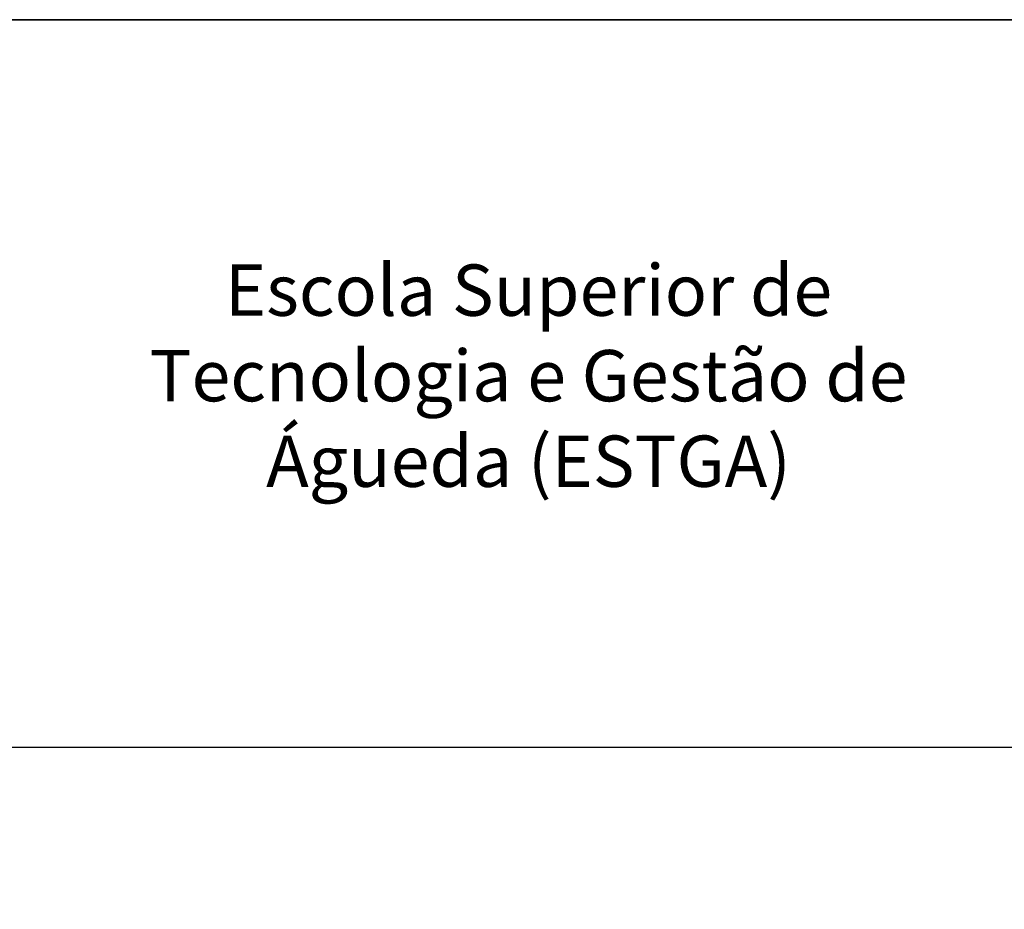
# Model space of a CAD drawing. Header units: millimetres. Extents: x -559 to 10735, y -2326 to 222.
# Tile 411 of 656: x 2648.9 to 2652.26, y -1807.16 to -1804.13. Entities that reach past the tile are written whole.
import ezdxf

# ---------------------------------------------------------------- set-up
doc = ezdxf.new("R2010")
doc.units = ezdxf.units.MM
doc.header["$LTSCALE"] = 4
doc.layers.add('Modelo', color=251, linetype='Continuous')
doc.layers.add('Texto Cabeçalho', color=3, linetype='Continuous')

msp = doc.modelspace()

# ---------------------------------------------------------------- linework, layer by layer
at = {"layer": 'Modelo'}
msp.add_line((2645.1984, -1806.6088), (2663.1538, -1806.6088), dxfattribs=at)
msp.add_line((2645.1984, -1806.6088), (2663.1538, -1806.6088), dxfattribs=at)
for points in [[(2610.6246, -1804.1256), (2663.1538, -1804.1256), (2663.1538, -1808.71), (2610.6246, -1808.71)], [(2663.1538, -1804.1256), (2610.6246, -1804.1256), (2610.6246, -1808.71), (2663.1538, -1808.71)], [(2610.6246, -1804.1256), (2663.1538, -1804.1256), (2663.1538, -1808.71), (2610.6246, -1808.71)], [(2663.1538, -1804.1256), (2610.6246, -1804.1256), (2610.6246, -1808.71), (2663.1538, -1808.71)]]:
    msp.add_lwpolyline(points, close=True, dxfattribs=at)

# ---------------------------------------------------------------- texts
at = {"layer": 'Texto Cabeçalho', "insert": (2649.1053, -1804.9611), "char_height": 0.17512, "attachment_point": 1}
msp.add_mtext_dynamic_manual_height_columns('\\pxqc;Escola Superior de Tecnologia e Gestão de Águeda (ESTGA)', width=3.059466, gutter_width=0.8756, heights=[0.9534], dxfattribs=at)
msp.add_mtext_dynamic_manual_height_columns('\\pxqc;Escola Superior de Tecnologia e Gestão de Águeda (ESTGA)', width=3.059466, gutter_width=0.8756, heights=[0.9534], dxfattribs=at)

doc.saveas('drawing.dxf')
